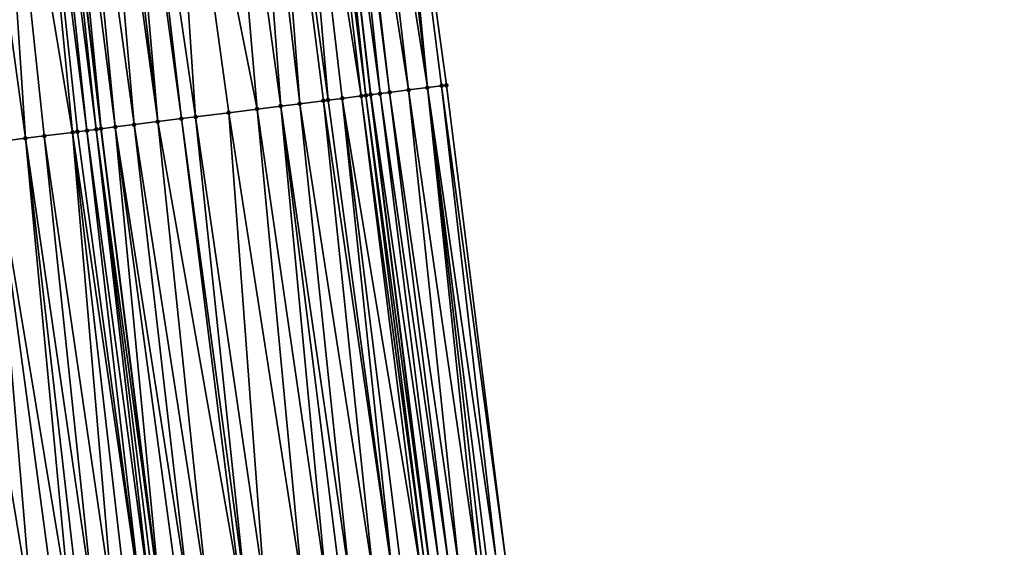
# Model space of a CAD drawing. Header units: feet. Extents: x 2004186 to 2014793, y 836912 to 864902.
# Tile 871 of 974: x 2004239 to 2004280, y 860267 to 860289. Entities that reach past the tile are written whole.
import ezdxf

# ---------------------------------------------------------------- set-up
doc = ezdxf.new("R2010")
doc.units = ezdxf.units.FT
doc.header["$LTSCALE"] = 100
doc.header["$MEASUREMENT"] = 0
for name, color, linetype, lineweight in [('EP_Travel Lane', 5, 'Continuous', 40), ('GPL_Skip Line', 2, 'Continuous', 40), ('Road Shots', 4, 'Continuous', 200), ('Road X-Section', 30, 'Continuous', 13)]:
    doc.layers.add(name, color=color, linetype=linetype, lineweight=lineweight)
doc.layers.add('I-77 SB_MM21-27-Surface-Border', color=7, linetype='Continuous')
doc.layers.add('I-77 SB_MM21-27-Surface-TIN', color=7, linetype='Continuous')

msp = doc.modelspace()

# ---------------------------------------------------------------- linework, layer by layer
at = {"layer": 'EP_Travel Lane'}
msp.add_polyline3d([(2004278.176850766, 860107.7872020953, 443.0802685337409), (2004275.079206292, 860127.5448187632, 443.2896981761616), (2004272.20618284, 860147.1832113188, 443.5180777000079), (2004269.396110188, 860166.9835510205, 443.7427279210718), (2004266.586020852, 860186.7840082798, 443.9576872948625), (2004263.776026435, 860206.5837967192, 444.2277280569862), (2004261.204538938, 860226.2300628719, 444.4759361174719), (2004258.726856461, 860246.074183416, 444.7456337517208), (2004256.249237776, 860265.9177930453, 445.0501605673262), (2004253.771628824, 860285.7613247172, 445.3600188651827), (2004251.476942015, 860305.4775808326, 445.6842824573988), (2004249.269071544, 860325.3524036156, 446.0267460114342), (2004247.061231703, 860345.2269506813, 446.3848693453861), (2004244.853425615, 860365.1011938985, 446.7602514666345), (2004242.7872127, 860384.8619362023, 447.1257588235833), (2004240.809583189, 860404.760041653, 447.5197195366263)], dxfattribs=at)
at = {"layer": 'GPL_Skip Line'}
msp.add_polyline3d([(2004266.90058281, 860106.0286137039, 443.5323884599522), (2004263.825262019, 860125.7897813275, 443.7325048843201), (2004260.937700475, 860145.5786646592, 443.9475066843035), (2004258.127622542, 860165.379041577, 444.1690831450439), (2004255.317567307, 860185.1792585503, 444.4038330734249), (2004252.507585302, 860204.9789595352, 444.6810810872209), (2004249.90958501, 860224.8070795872, 444.9510224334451), (2004247.422139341, 860244.6498827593, 445.2269902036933), (2004244.934734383, 860264.4923611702, 445.5251074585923), (2004242.447342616, 860284.3347343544, 445.8304014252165), (2004240.117220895, 860304.1952386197, 446.1714468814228), (2004237.88905285, 860324.0682038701, 446.4904470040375), (2004235.660980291, 860343.9403174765, 446.857824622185), (2004233.432912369, 860363.8123897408, 447.2275507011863), (2004231.328673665, 860383.6973784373, 447.6122131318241), (2004229.323130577, 860403.5926549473, 448.0069521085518)], dxfattribs=at)
at = {"layer": 'I-77 SB_MM21-27-Surface-Border', "color": 3, "linetype": 'ByBlock', "lineweight": -2}
msp.add_polyline3d([(2004242.455338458, 860404.9287938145, 447.3733794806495), (2004243.864022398, 860384.9721945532, 447.0379822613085), (2004246.350791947, 860365.2713269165, 446.6341695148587), (2004248.976294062, 860345.4444930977, 446.2264130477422), (2004251.999291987, 860325.6623481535, 445.8118457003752), (2004254.227387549, 860305.7900293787, 445.4561224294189), (2004256.932620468, 860286.1614367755, 445.1009789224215), (2004259.419980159, 860266.3193194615, 444.7782243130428), (2004261.907392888, 860246.4767790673, 444.484343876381), (2004264.394846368, 860226.6339135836, 444.2126170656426), (2004266.96151152, 860207.0390791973, 443.9696073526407), (2004269.77150827, 860187.2392743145, 443.7009221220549), (2004272.38358866, 860167.4106663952, 443.489930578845), (2004274.797706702, 860147.5535794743, 443.3099393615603), (2004277.460304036, 860127.9171406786, 443.0755045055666), (2004280.338033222, 860108.1250280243, 442.8990627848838)], dxfattribs=at)
at = {"layer": 'I-77 SB_MM21-27-Surface-TIN', "color": 128, "linetype": 'ByBlock', "lineweight": -2}
for points in [[(2004253.829956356, 860305.7447641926, 445.4956714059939), (2004256.138944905, 860286.0610380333, 445.1617802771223), (2004254.227387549, 860305.7900293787, 445.4561224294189)], [(2004254.227387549, 860305.7900293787, 445.4561224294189), (2004256.734200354, 860286.1363468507, 445.1155135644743), (2004256.932620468, 860286.1614367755, 445.1009789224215)], [(2004254.227387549, 860305.7900293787, 445.4561224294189), (2004256.138944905, 860286.0610380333, 445.1617802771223), (2004256.734200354, 860286.1363468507, 445.1155135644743)], [(2004250.252896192, 860305.3389777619, 445.7607107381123), (2004249.25922088, 860305.2266828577, 445.8102731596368), (2004251.972122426, 860285.5341502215, 445.4669660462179)], [(2004251.047824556, 860305.4289196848, 445.7150395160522), (2004250.252896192, 860305.3389777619, 445.7607107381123), (2004253.361111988, 860285.7093907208, 445.3917525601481)], [(2004250.252896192, 860305.3389777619, 445.7607107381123), (2004252.567411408, 860285.6091915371, 445.4389435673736), (2004253.361111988, 860285.7093907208, 445.3917525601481)], [(2004250.252896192, 860305.3389777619, 445.7607107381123), (2004251.972122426, 860285.5341502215, 445.4669660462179), (2004252.567411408, 860285.6091915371, 445.4389435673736)], [(2004251.44527682, 860305.4739969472, 445.6861655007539), (2004251.047824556, 860305.4289196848, 445.7150395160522), (2004253.559532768, 860285.73447533, 445.3775804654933)], [(2004251.047824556, 860305.4289196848, 445.7150395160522), (2004253.361111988, 860285.7093907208, 445.3917525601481), (2004253.559532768, 860285.73447533, 445.3775804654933)], [(2004251.44527682, 860305.4739969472, 445.6861655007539), (2004253.771628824, 860285.7613247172, 445.3600188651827), (2004251.476942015, 860305.4775808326, 445.6842824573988)], [(2004251.44527682, 860305.4739969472, 445.6861655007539), (2004253.757948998, 860285.7595962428, 445.360932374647), (2004253.771628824, 860285.7613247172, 445.3600188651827)], [(2004251.44527682, 860305.4739969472, 445.6861655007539), (2004253.559532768, 860285.73447533, 445.3775804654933), (2004253.757948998, 860285.7595962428, 445.360932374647)], [(2004252.041470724, 860305.5414745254, 445.6507114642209), (2004251.476942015, 860305.4775808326, 445.6842824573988), (2004254.154793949, 860285.809738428, 445.3344319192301)], [(2004254.154793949, 860285.809738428, 445.3344319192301), (2004251.476942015, 860305.4775808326, 445.6842824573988), (2004253.771628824, 860285.7613247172, 445.3600188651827)], [(2004252.240193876, 860305.5640397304, 445.634764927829), (2004252.041470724, 860305.5414745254, 445.6507114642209), (2004254.551630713, 860285.8599459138, 445.3034777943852)], [(2004252.041470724, 860305.5414745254, 445.6507114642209), (2004254.154793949, 860285.809738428, 445.3344319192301), (2004254.551630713, 860285.8599459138, 445.3034777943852)], [(2004253.035067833, 860305.6544669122, 445.5615286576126), (2004252.240193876, 860305.5640397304, 445.634764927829), (2004255.345279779, 860285.9605560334, 445.2282600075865)], [(2004252.240193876, 860305.5640397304, 445.634764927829), (2004254.551630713, 860285.8599459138, 445.3034777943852), (2004255.345279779, 860285.9605560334, 445.2282600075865)], [(2004253.035067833, 860305.6544669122, 445.5615286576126), (2004256.138944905, 860286.0610380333, 445.1617802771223), (2004253.829956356, 860305.7447641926, 445.4956714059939)], [(2004253.035067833, 860305.6544669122, 445.5615286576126), (2004255.345279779, 860285.9605560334, 445.2282600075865), (2004256.138944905, 860286.0610380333, 445.1617802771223)], [(2004247.271836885, 860305.0023906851, 445.8924908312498), (2004245.085686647, 860304.7559176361, 445.96882331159), (2004248.995651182, 860285.1591537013, 445.592752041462)], [(2004248.464266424, 860305.1369736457, 445.8427252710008), (2004247.271836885, 860305.0023906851, 445.8924908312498), (2004249.987818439, 860285.2840713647, 445.5563598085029)], [(2004247.271836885, 860305.0023906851, 445.8924908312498), (2004248.995651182, 860285.1591537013, 445.592752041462), (2004249.987818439, 860285.2840713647, 445.5563598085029)], [(2004249.25922088, 860305.2266828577, 445.8102731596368), (2004248.464266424, 860305.1369736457, 445.8427252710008), (2004250.781528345, 860285.3841961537, 445.5142426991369)], [(2004248.464266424, 860305.1369736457, 445.8427252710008), (2004249.987818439, 860285.2840713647, 445.5563598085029), (2004250.781528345, 860285.3841961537, 445.5142426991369)], [(2004249.25922088, 860305.2266828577, 445.8102731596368), (2004251.773687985, 860285.5091745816, 445.4737061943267), (2004251.972122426, 860285.5341502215, 445.4669660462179)], [(2004249.25922088, 860305.2266828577, 445.8102731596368), (2004250.781528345, 860285.3841961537, 445.5142426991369), (2004251.773687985, 860285.5091745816, 445.4737061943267)], [(2004243.098290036, 860304.5317379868, 446.0446491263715), (2004242.502098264, 860304.464241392, 446.0811834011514), (2004244.828538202, 860284.6345832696, 445.7398871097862)], [(2004243.495764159, 860304.5766202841, 446.0268500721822), (2004243.098290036, 860304.5317379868, 446.0446491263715), (2004245.820704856, 860284.7595057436, 445.7031667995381)], [(2004243.098290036, 860304.5317379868, 446.0446491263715), (2004244.828538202, 860284.6345832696, 445.7398871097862), (2004245.820704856, 860284.7595057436, 445.7031667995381)], [(2004245.085686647, 860304.7559176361, 445.96882331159), (2004243.495764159, 860304.5766202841, 446.0268500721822), (2004246.416001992, 860284.8344820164, 445.6795803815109)], [(2004243.495764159, 860304.5766202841, 446.0268500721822), (2004245.820704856, 860284.7595057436, 445.7031667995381), (2004246.416001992, 860284.8344820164, 445.6795803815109)], [(2004245.085686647, 860304.7559176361, 445.96882331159), (2004247.805047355, 860285.0092773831, 445.6347259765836), (2004248.995651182, 860285.1591537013, 445.592752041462)], [(2004245.085686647, 860304.7559176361, 445.96882331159), (2004246.416001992, 860284.8344820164, 445.6795803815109), (2004247.805047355, 860285.0092773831, 445.6347259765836)], [(2004239.322242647, 860304.1057416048, 446.1918451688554), (2004237.931067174, 860303.9487966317, 446.246014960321), (2004241.256717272, 860284.1850296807, 445.860668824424)], [(2004239.719732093, 860304.1504872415, 446.1818091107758), (2004239.322242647, 860304.1057416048, 446.1918451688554), (2004241.85201694, 860284.2599857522, 445.8384601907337)], [(2004239.322242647, 860304.1057416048, 446.1918451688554), (2004241.455153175, 860284.209993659, 445.8547240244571), (2004241.85201694, 860284.2599857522, 445.8384601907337)], [(2004239.322242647, 860304.1057416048, 446.1918451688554), (2004241.256717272, 860284.1850296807, 445.860668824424), (2004241.455153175, 860284.209993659, 445.8547240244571)], [(2004239.719732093, 860304.1504872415, 446.1818091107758), (2004242.248903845, 860284.309793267, 445.8347850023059), (2004240.117220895, 860304.1952386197, 446.1714468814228)], [(2004239.719732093, 860304.1504872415, 446.1818091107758), (2004241.85201694, 860284.2599857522, 445.8384601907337), (2004242.248903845, 860284.309793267, 445.8347850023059)], [(2004240.514709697, 860304.239989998, 446.1610846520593), (2004240.117220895, 860304.1952386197, 446.1714468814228), (2004242.447342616, 860284.3347343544, 445.8304014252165)], [(2004242.248903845, 860284.309793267, 445.8347850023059), (2004242.447342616, 860284.3347343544, 445.8304014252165), (2004240.117220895, 860304.1952386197, 446.1714468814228)], [(2004241.110931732, 860304.3072166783, 446.1398828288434), (2004240.514709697, 860304.239989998, 446.1610846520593), (2004243.042647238, 860284.4096509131, 445.8108876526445)], [(2004240.514709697, 860304.239989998, 446.1610846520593), (2004242.447342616, 860284.3347343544, 445.8304014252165), (2004243.042647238, 860284.4096509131, 445.8108876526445)], [(2004242.104624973, 860304.4193516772, 446.099403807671), (2004241.110931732, 860304.3072166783, 446.1398828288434), (2004243.836375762, 860284.5096271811, 445.7789000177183)], [(2004241.110931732, 860304.3072166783, 446.1398828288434), (2004243.042647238, 860284.4096509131, 445.8108876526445), (2004243.836375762, 860284.5096271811, 445.7789000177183)], [(2004242.502098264, 860304.464241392, 446.0811834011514), (2004242.104624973, 860304.4193516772, 446.099403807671), (2004244.828538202, 860284.6345832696, 445.7398871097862)], [(2004242.104624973, 860304.4193516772, 446.099403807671), (2004243.836375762, 860284.5096271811, 445.7789000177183), (2004244.828538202, 860284.6345832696, 445.7398871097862)], [(2004237.931067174, 860303.9487966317, 446.246014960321), (2004236.539896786, 860303.791806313, 446.3027605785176), (2004239.272393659, 860283.9351073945, 445.9393840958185)], [(2004236.539896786, 860303.791806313, 446.3027605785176), (2004237.883371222, 860283.7601291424, 445.9967117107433), (2004239.272393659, 860283.9351073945, 445.9393840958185)], [(2004237.931067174, 860303.9487966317, 446.246014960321), (2004240.06612676, 860284.0350471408, 445.9098873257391), (2004241.256717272, 860284.1850296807, 445.860668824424)], [(2004237.931067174, 860303.9487966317, 446.246014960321), (2004239.272393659, 860283.9351073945, 445.9393840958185), (2004240.06612676, 860284.0350471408, 445.9098873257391)], [(2004255.345279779, 860285.9605560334, 445.2282600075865), (2004254.551630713, 860285.8599459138, 445.3034777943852), (2004257.435823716, 860266.0680636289, 444.9478918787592)], [(2004256.138944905, 860286.0610380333, 445.1617802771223), (2004255.345279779, 860285.9605560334, 445.2282600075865), (2004258.22947665, 860266.1686428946, 444.8747778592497)], [(2004255.345279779, 860285.9605560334, 445.2282600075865), (2004257.435823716, 860266.0680636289, 444.9478918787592), (2004258.22947665, 860266.1686428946, 444.8747778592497)], [(2004256.138944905, 860286.0610380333, 445.1617802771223), (2004259.023152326, 860266.2690407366, 444.8140373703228), (2004256.734200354, 860286.1363468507, 445.1155135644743)], [(2004256.138944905, 860286.0610380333, 445.1617802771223), (2004258.626317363, 860266.2188188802, 444.8459718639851), (2004259.023152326, 860266.2690407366, 444.8140373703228)], [(2004256.138944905, 860286.0610380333, 445.1617802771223), (2004258.42789299, 860266.193762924, 444.8581898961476), (2004258.626317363, 860266.2188188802, 444.8459718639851)], [(2004256.138944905, 860286.0610380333, 445.1617802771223), (2004258.22947665, 860266.1686428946, 444.8747778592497), (2004258.42789299, 860266.193762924, 444.8581898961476)], [(2004256.734200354, 860286.1363468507, 445.1155135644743), (2004259.419980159, 860266.3193194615, 444.7782243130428), (2004256.932620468, 860286.1614367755, 445.1009789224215)], [(2004256.734200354, 860286.1363468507, 445.1155135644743), (2004259.023152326, 860266.2690407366, 444.8140373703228), (2004259.419980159, 860266.3193194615, 444.7782243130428)], [(2004251.773687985, 860285.5091745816, 445.4737061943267), (2004250.781528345, 860285.3841961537, 445.5142426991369), (2004253.864216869, 860265.6168022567, 445.1851507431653)], [(2004251.972122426, 860285.5341502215, 445.4669660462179), (2004251.773687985, 860285.5091745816, 445.4737061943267), (2004254.657944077, 860265.7167890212, 445.1524466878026)], [(2004251.773687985, 860285.5091745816, 445.4737061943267), (2004253.864216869, 860265.6168022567, 445.1851507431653), (2004254.657944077, 860265.7167890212, 445.1524466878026)], [(2004252.567411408, 860285.6091915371, 445.4389435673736), (2004251.972122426, 860285.5341502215, 445.4669660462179), (2004254.657944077, 860265.7167890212, 445.1524466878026)], [(2004253.361111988, 860285.7093907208, 445.3917525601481), (2004252.567411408, 860285.6091915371, 445.4389435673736), (2004255.848501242, 860265.86703758, 445.0850842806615)], [(2004252.567411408, 860285.6091915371, 445.4389435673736), (2004255.054802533, 860265.7668234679, 445.1332939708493), (2004255.848501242, 860265.86703758, 445.0850842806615)], [(2004252.567411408, 860285.6091915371, 445.4389435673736), (2004254.657944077, 860265.7167890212, 445.1524466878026), (2004255.054802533, 860265.7668234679, 445.1332939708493)], [(2004253.559532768, 860285.73447533, 445.3775804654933), (2004253.361111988, 860285.7093907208, 445.3917525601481), (2004256.046918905, 860265.8921470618, 445.0692156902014)], [(2004253.361111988, 860285.7093907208, 445.3917525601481), (2004255.848501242, 860265.86703758, 445.0850842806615), (2004256.046918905, 860265.8921470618, 445.0692156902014)], [(2004253.757948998, 860285.7595962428, 445.360932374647), (2004253.559532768, 860285.73447533, 445.3775804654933), (2004256.245331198, 860265.9172993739, 445.0504259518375)], [(2004253.559532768, 860285.73447533, 445.3775804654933), (2004256.046918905, 860265.8921470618, 445.0692156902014), (2004256.245331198, 860265.9172993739, 445.0504259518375)], [(2004253.757948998, 860285.7595962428, 445.360932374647), (2004256.249237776, 860265.9177930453, 445.0501605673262), (2004253.771628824, 860285.7613247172, 445.3600188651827)], [(2004253.757948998, 860285.7595962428, 445.360932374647), (2004256.245331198, 860265.9172993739, 445.0504259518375), (2004256.249237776, 860265.9177930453, 445.0501605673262)], [(2004254.154793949, 860285.809738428, 445.3344319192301), (2004253.771628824, 860285.7613247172, 445.3600188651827), (2004256.642175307, 860265.9674482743, 445.0234672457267)], [(2004256.642175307, 860265.9674482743, 445.0234672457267), (2004253.771628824, 860285.7613247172, 445.3600188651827), (2004256.249237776, 860265.9177930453, 445.0501605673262)], [(2004254.551630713, 860285.8599459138, 445.3034777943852), (2004254.154793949, 860285.809738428, 445.3344319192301), (2004257.039006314, 860266.0177016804, 444.9893809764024)], [(2004254.154793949, 860285.809738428, 445.3344319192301), (2004256.642175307, 860265.9674482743, 445.0234672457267), (2004257.039006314, 860266.0177016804, 444.9893809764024)], [(2004254.551630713, 860285.8599459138, 445.3034777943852), (2004257.039006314, 860266.0177016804, 444.9893809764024), (2004257.435823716, 860266.0680636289, 444.9478918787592)], [(2004248.995651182, 860285.1591537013, 445.592752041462), (2004247.805047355, 860285.0092773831, 445.6347259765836), (2004250.887735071, 860265.2418899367, 445.3051960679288)], [(2004249.987818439, 860285.2840713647, 445.5563598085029), (2004248.995651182, 860285.1591537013, 445.592752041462), (2004251.879904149, 860265.366793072, 445.2697940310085)], [(2004248.995651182, 860285.1591537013, 445.592752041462), (2004250.887735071, 860265.2418899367, 445.3051960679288), (2004251.879904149, 860265.366793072, 445.2697940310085)], [(2004250.781528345, 860285.3841961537, 445.5142426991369), (2004249.987818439, 860285.2840713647, 445.5563598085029), (2004252.872057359, 860265.4918227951, 445.2257584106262)], [(2004249.987818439, 860285.2840713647, 445.5563598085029), (2004252.47519843, 860265.4417921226, 445.2446537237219), (2004252.872057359, 860265.4918227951, 445.2257584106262)], [(2004249.987818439, 860285.2840713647, 445.5563598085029), (2004251.879904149, 860265.366793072, 445.2697940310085), (2004252.47519843, 860265.4417921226, 445.2446537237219)], [(2004250.781528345, 860285.3841961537, 445.5142426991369), (2004252.872057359, 860265.4918227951, 445.2257584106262), (2004253.864216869, 860265.6168022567, 445.1851507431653)], [(2004245.820704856, 860284.7595057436, 445.7031667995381), (2004244.828538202, 860284.6345832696, 445.7398871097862), (2004248.308095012, 860264.917145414, 445.396993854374)], [(2004246.416001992, 860284.8344820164, 445.6795803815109), (2004245.820704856, 860284.7595057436, 445.7031667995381), (2004248.506530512, 860264.9421126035, 445.3908299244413)], [(2004245.820704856, 860284.7595057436, 445.7031667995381), (2004248.308095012, 860264.917145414, 445.396993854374), (2004248.506530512, 860264.9421126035, 445.3908299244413)], [(2004247.805047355, 860285.0092773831, 445.6347259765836), (2004246.416001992, 860284.8344820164, 445.6795803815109), (2004249.300263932, 860265.0420498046, 445.3615062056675)], [(2004246.416001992, 860284.8344820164, 445.6795803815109), (2004248.506530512, 860264.9421126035, 445.3908299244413), (2004249.300263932, 860265.0420498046, 445.3615062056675)], [(2004247.805047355, 860285.0092773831, 445.6347259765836), (2004249.300263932, 860265.0420498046, 445.3615062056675), (2004250.887735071, 860265.2418899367, 445.3051960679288)], [(2004242.248903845, 860284.309793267, 445.8347850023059), (2004241.85201694, 860284.2599857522, 445.8384601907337), (2004244.537861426, 860264.442442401, 445.536370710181)], [(2004242.248903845, 860284.309793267, 445.8347850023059), (2004244.934734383, 860264.4923611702, 445.5251074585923), (2004242.447342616, 860284.3347343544, 445.8304014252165)], [(2004242.248903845, 860284.309793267, 445.8347850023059), (2004244.736300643, 860264.467379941, 445.5322289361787), (2004244.934734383, 860264.4923611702, 445.5251074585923)], [(2004242.248903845, 860284.309793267, 445.8347850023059), (2004244.537861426, 860264.442442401, 445.536370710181), (2004244.736300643, 860264.467379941, 445.5322289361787)], [(2004243.042647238, 860284.4096509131, 445.8108876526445), (2004242.447342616, 860284.3347343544, 445.8304014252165), (2004244.934734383, 860264.4923611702, 445.5251074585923)], [(2004243.836375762, 860284.5096271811, 445.7789000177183), (2004243.042647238, 860284.4096509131, 445.8108876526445), (2004246.125334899, 860264.6422639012, 445.4813313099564)], [(2004243.042647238, 860284.4096509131, 445.8108876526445), (2004244.934734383, 860264.4923611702, 445.5251074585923), (2004245.728469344, 860264.5922860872, 445.4966215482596)], [(2004243.042647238, 860284.4096509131, 445.8108876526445), (2004245.728469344, 860264.5922860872, 445.4966215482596), (2004246.125334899, 860264.6422639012, 445.4813313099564)], [(2004244.828538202, 860284.6345832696, 445.7398871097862), (2004243.836375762, 860284.5096271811, 445.7789000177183), (2004246.919069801, 860264.7421892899, 445.4528132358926)], [(2004243.836375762, 860284.5096271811, 445.7789000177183), (2004246.125334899, 860264.6422639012, 445.4813313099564), (2004246.919069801, 860264.7421892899, 445.4528132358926)], [(2004244.828538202, 860284.6345832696, 445.7398871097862), (2004246.919069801, 860264.7421892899, 445.4528132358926), (2004248.308095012, 860264.917145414, 445.396993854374)], [(2004239.272393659, 860283.9351073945, 445.9393840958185), (2004237.883371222, 860283.7601291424, 445.9967117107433), (2004241.164481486, 860264.017812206, 445.6539778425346)], [(2004240.06612676, 860284.0350471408, 445.9098873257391), (2004239.272393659, 860283.9351073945, 445.9393840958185), (2004242.156642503, 860264.1427796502, 445.614189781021)], [(2004239.272393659, 860283.9351073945, 445.9393840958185), (2004241.561342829, 860264.067823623, 445.6363957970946), (2004242.156642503, 860264.1427796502, 445.614189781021)], [(2004239.272393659, 860283.9351073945, 445.9393840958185), (2004241.164481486, 860264.017812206, 445.6539778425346), (2004241.561342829, 860264.067823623, 445.6363957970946)], [(2004241.256717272, 860284.1850296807, 445.860668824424), (2004240.06612676, 860284.0350471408, 445.9098873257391), (2004242.950375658, 860264.2427189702, 445.5847215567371)], [(2004240.06612676, 860284.0350471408, 445.9098873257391), (2004242.156642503, 860264.1427796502, 445.614189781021), (2004242.950375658, 860264.2427189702, 445.5847215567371)], [(2004241.455153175, 860284.209993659, 445.8547240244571), (2004241.256717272, 860284.1850296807, 445.860668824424), (2004244.140970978, 860264.392663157, 445.53811802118)], [(2004241.256717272, 860284.1850296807, 445.860668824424), (2004243.54567039, 860264.317714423, 445.5598266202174), (2004244.140970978, 860264.392663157, 445.53811802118)], [(2004241.256717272, 860284.1850296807, 445.860668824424), (2004242.950375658, 860264.2427189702, 445.5847215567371), (2004243.54567039, 860264.317714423, 445.5598266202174)], [(2004241.85201694, 860284.2599857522, 445.8384601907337), (2004241.455153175, 860284.209993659, 445.8547240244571), (2004244.140970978, 860264.392663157, 445.53811802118)], [(2004241.85201694, 860284.2599857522, 445.8384601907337), (2004244.140970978, 860264.392663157, 445.53811802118), (2004244.537861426, 860264.442442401, 445.536370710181)], [(2004237.883371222, 860283.7601291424, 445.9967117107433), (2004236.295910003, 860283.5602098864, 446.0584172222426), (2004239.577020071, 860263.8178945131, 445.7155777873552)], [(2004236.295910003, 860283.5602098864, 446.0584172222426), (2004237.791124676, 860263.5929974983, 445.7841691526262), (2004239.577020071, 860263.8178945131, 445.7155777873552)], [(2004237.883371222, 860283.7601291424, 445.9967117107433), (2004240.569181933, 860263.9428552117, 445.6762498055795), (2004241.164481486, 860264.017812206, 445.6539778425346)], [(2004237.883371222, 860283.7601291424, 445.9967117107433), (2004239.577020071, 860263.8178945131, 445.7155777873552), (2004240.569181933, 860263.9428552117, 445.6762498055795)]]:
    msp.add_3dface(points, dxfattribs=at)
at = {"layer": 'Road Shots', "lineweight": 100}
for p in [(2004255.345279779, 860285.9605560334, 445.2282600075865), (2004256.138944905, 860286.0610380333, 445.1617802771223), (2004256.734200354, 860286.1363468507, 445.1155135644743), (2004256.932620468, 860286.1614367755, 445.1009789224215), (2004251.773687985, 860285.5091745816, 445.4737061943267), (2004251.972122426, 860285.5341502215, 445.4669660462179), (2004252.567411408, 860285.6091915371, 445.4389435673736), (2004253.361111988, 860285.7093907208, 445.3917525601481), (2004253.559532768, 860285.73447533, 445.3775804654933), (2004253.757948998, 860285.7595962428, 445.360932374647), (2004254.154793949, 860285.809738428, 445.3344319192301), (2004254.551630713, 860285.8599459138, 445.3034777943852), (2004248.995651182, 860285.1591537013, 445.592752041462), (2004249.987818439, 860285.2840713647, 445.5563598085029), (2004250.781528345, 860285.3841961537, 445.5142426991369), (2004245.820704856, 860284.7595057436, 445.7031667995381), (2004246.416001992, 860284.8344820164, 445.6795803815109), (2004247.805047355, 860285.0092773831, 445.6347259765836), (2004242.248903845, 860284.309793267, 445.8347850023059), (2004242.447342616, 860284.3347343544, 445.8304014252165), (2004243.042647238, 860284.4096509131, 445.8108876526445), (2004243.836375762, 860284.5096271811, 445.7789000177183), (2004244.828538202, 860284.6345832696, 445.7398871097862), (2004239.272393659, 860283.9351073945, 445.9393840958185), (2004240.06612676, 860284.0350471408, 445.9098873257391), (2004241.256717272, 860284.1850296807, 445.860668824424), (2004241.455153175, 860284.209993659, 445.8547240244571), (2004241.85201694, 860284.2599857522, 445.8384601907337)]:
    msp.add_point(p, dxfattribs=at)
at = {"layer": 'Road X-Section', "extrusion": (-0.1243704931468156, 0.9921258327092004, 0.01477540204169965), "elevation": 604248.2777266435, "flags": 128}
msp.add_lwpolyline([(-2095668.063418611, -8482.573854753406), (-2095669.063418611, -8482.615922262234), (-2095669.463418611, -8482.623568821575), (-2095669.863418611, -8482.630645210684), (-2095670.06341861, -8482.63679047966), (-2095670.263418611, -8482.647272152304), (-2095670.463418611, -8482.660770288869), (-2095670.66341861, -8482.67050121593), (-2095670.863418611, -8482.67413196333), (-2095671.063418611, -8482.674714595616), (-2095671.463418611, -8482.681907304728), (-2095671.863418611, -8482.685358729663), (-2095672.26341861, -8482.694948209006), (-2095673.063418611, -8482.723603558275), (-2095674.263418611, -8482.770483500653), (-2095676.063418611, -8482.832329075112), (-2095677.263418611, -8482.878829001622), (-2095678.863418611, -8482.940541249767), (-2095680.263418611, -8482.997875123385), (-2095681.063418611, -8483.027375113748), (-2095682.263418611, -8483.076598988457), (-2095682.463418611, -8483.082544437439), (-2095682.863418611, -8483.098810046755), (-2095683.263418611, -8483.102485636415), (-2095683.463418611, -8483.106869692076), (-2095684.063418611, -8483.12638559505), (-2095684.863418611, -8483.158376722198), (-2095685.863418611, -8483.197393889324), (-2095686.863418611, -8483.234118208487), (-2095687.46341861, -8483.257707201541), (-2095688.863418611, -8483.30256650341), (-2095690.063418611, -8483.344545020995), (-2095691.063418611, -8483.380941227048), (-2095691.863418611, -8483.423062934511), (-2095692.86341861, -8483.46360386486), (-2095693.063418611, -8483.470344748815), (-2095693.663418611, -8483.498370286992), (-2095694.463418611, -8483.545566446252), (-2095694.663418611, -8483.559740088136), (-2095694.863418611, -8483.57638999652), (-2095695.263418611, -8483.602893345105), (-2095695.663418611, -8483.633850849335), (-2095696.463418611, -8483.709076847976), (-2095697.263418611, -8483.775563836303), (-2095697.863418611, -8483.82183560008), (-2095698.063418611, -8483.836371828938)], dxfattribs=at)

doc.saveas('drawing.dxf')
